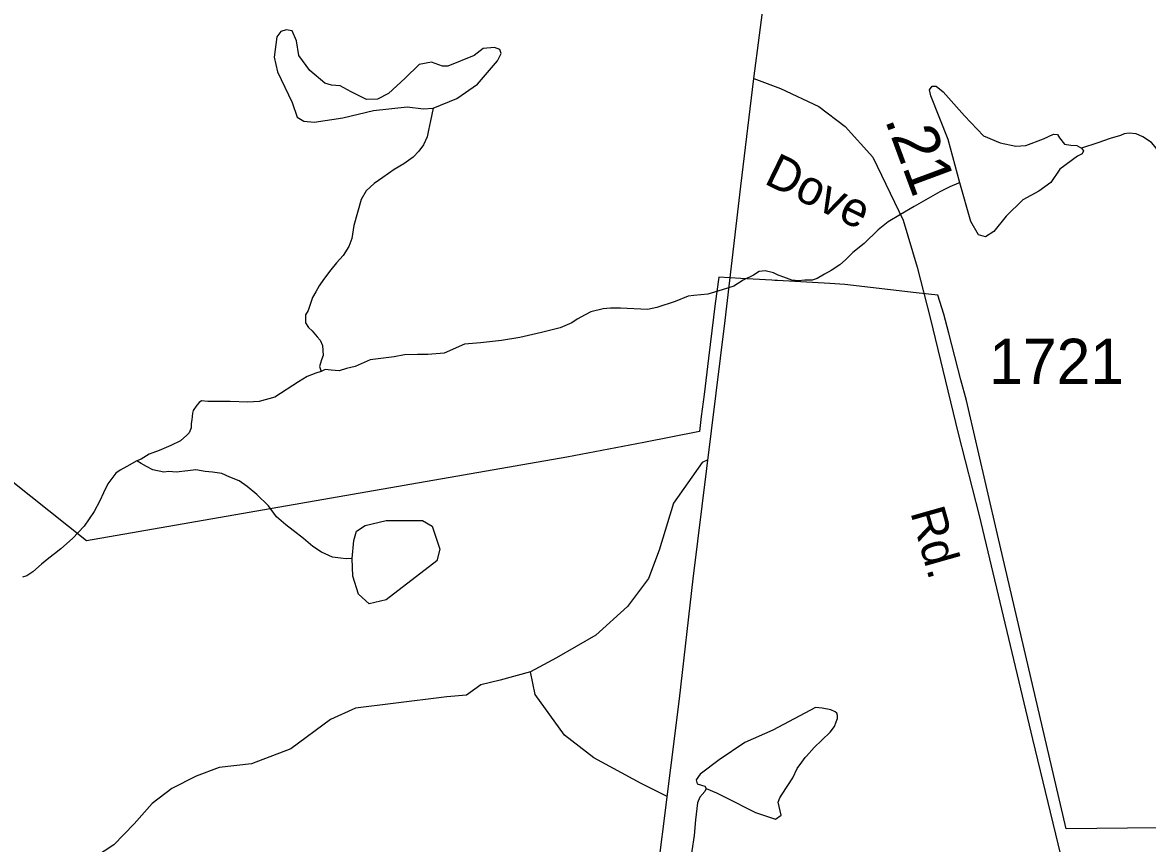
# Model space of a CAD drawing. Extents: x 2056842 to 2160602, y 826753 to 1016856.
# Drawn here: x 2090235 to 2093334, y 857702 to 859964 of the extents above; entities that cross this region are included whole.
import ezdxf

# ---------------------------------------------------------------- set-up
doc = ezdxf.new("R2010")
doc.units = 0
for name, color, linetype in [('Exist Boundary Political City Limit New', 7, 'Continuous'), ('Exist Hydrographic Creek Single Shore', 7, 'Continuous'), ('Exist Hydrographic Misc Water Feature', 7, 'Continuous'), ('Exist Road Non-System Type 51', 7, 'Continuous'), ('Exist Road Primary NC Attributed', 7, 'Continuous'), ('Exist Road Secondary Mileage Hundredths English Label', 7, 'Continuous'), ('Exist Road Secondary Type 51 Attributed', 7, 'Continuous'), ('Exist Road Secondary Type 51 Label', 7, 'Continuous'), ('Exist Road Secondary Type 51 Number Label', 7, 'Continuous'), ('Map Preparation Boundary City Limit Buffer Line', 7, 'Continuous')]:
    doc.layers.add(name, color=color, linetype=linetype)

msp = doc.modelspace()

# ---------------------------------------------------------------- linework, layer by layer
at = {"layer": 'Exist Boundary Political City Limit New'}
for points in [[(2091735, 858766.5), (2090411.6, 858536.4), (2090000, 858863), (2089992.9, 858868.9), (2089910.4, 858937), (2089833.6, 859000.2), (2089688.6, 859184.9), (2089636.1, 859251.8), (2089509.2, 859414.6), (2089471.8, 859460.8), (2089211, 860000)], [(2093363.8, 857745.3), (2093110.2, 857743), (2092921.1, 858553.7), (2092835.1, 858922.4), (2092820, 858979.9), (2092786.9, 859108.1), (2092772.6, 859160.4), (2092756.2, 859212.8), (2092696.5, 859219.6), (2092500, 859242.4), (2092459.1, 859244.8), (2092314.6, 859253.1), (2092307.8, 859253.5), (2092299.6, 859254), (2092213.6, 859259), (2092152.8, 859262.9), (2092143.6, 859189.6), (2092124.9, 859039.4), (2092112.4, 858939.7), (2092104.9, 858878.8)], [(2092104.9, 858878.8), (2092099.6, 858837.5), (2091946.8, 858807.5), (2091735, 858766.5)]]:
    msp.add_lwpolyline(points, dxfattribs=at)
at = {"layer": 'Exist Hydrographic Creek Single Shore'}
for points in [[(2091366.5, 859728.2), (2091359.2, 859693.4), (2091353.1, 859667.5), (2091349.4, 859649.4), (2091339.7, 859627.4), (2091327.2, 859609.3), (2091311.4, 859593.1), (2091285.4, 859575.1), (2091259.4, 859559.2), (2091227.8, 859536.8), (2091203.8, 859521), (2091181.6, 859500.8), (2091167.9, 859476.9), (2091157.6, 859440.7), (2091147.8, 859404.9), (2091142.3, 859368.8), (2091134.5, 859346.9), (2091118.5, 859322.5), (2091100.2, 859302.5), (2091084.6, 859282.6), (2091064.6, 859256.4), (2091052.7, 859238.4), (2091042.8, 859222.4), (2091034.4, 859206.2), (2091026.6, 859184.3), (2091022.5, 859170.3), (2091015.1, 859158.4), (2091015.1, 859148.3), (2091014.7, 859136.5), (2091022.9, 859124.3), (2091032.8, 859114.4), (2091047.1, 859098.4), (2091055.3, 859088.6), (2091061.5, 859074.3), (2091062.9, 859060.7), (2091063.1, 859046.4), (2091059, 859034.5), (2091053.5, 859016.3), (2091057.6, 859002.6)], [(2092817.1, 859522.9), (2092813.6, 859522), (2092789.4, 859511.9), (2092761.6, 859497.9), (2092723.4, 859475.7), (2092691.6, 859457.4), (2092653.9, 859435.5), (2092620.1, 859415.5), (2092592, 859393.3), (2092553.8, 859355.3), (2092522.3, 859330.9), (2092502.2, 859310.8), (2092486.4, 859297), (2092462.4, 859280.7), (2092444.1, 859270.9), (2092424.3, 859258.5), (2092410.5, 859254.5), (2092390.4, 859254.7), (2092372.4, 859252.6), (2092354.3, 859254.5), (2092332.2, 859262.3), (2092316.4, 859268.3), (2092304.1, 859274.2), (2092280.5, 859280.3), (2092264.3, 859278.2), (2092248.3, 859268.1), (2092220.4, 859254.1), (2092194.4, 859238.2), (2092162.6, 859228), (2092122.6, 859215.8), (2092084.7, 859211.8), (2092068.5, 859209.8), (2092032.6, 859195.3), (2091982.8, 859179.3), (2091956.7, 859173.2), (2091882.5, 859177), (2091854.4, 859176.8), (2091834.5, 859175), (2091800.5, 859166.8), (2091784.7, 859158.6), (2091762.8, 859146.5), (2091748.6, 859136.5), (2091716.6, 859122.7), (2091664.9, 859110.3), (2091604.7, 859096.2), (2091554.8, 859088), (2091497, 859081.7), (2091452.9, 859077.9), (2091396.9, 859053.5), (2091351.4, 859049.5), (2091323.3, 859049.2), (2091287, 859049), (2091259.4, 859043.1), (2091192.9, 859034.9), (2091151.3, 859016.8), (2091127.3, 859010.7), (2091107.2, 859004.5), (2091085.5, 859006.5), (2091069.1, 859008.6), (2091057.6, 859002.6)], [(2091057.6, 859002.6), (2091043.2, 858998.3), (2091019.4, 858988.6), (2090995.4, 858974.4), (2090929.8, 858932), (2090887.4, 858920.1), (2090855.6, 858918), (2090807.4, 858919.7), (2090771.7, 858919.8), (2090745.9, 858919.7), (2090727.9, 858921.6), (2090721.7, 858917.7), (2090715.8, 858909.6), (2090705.7, 858895.3), (2090703.9, 858887.5), (2090701.8, 858869.5), (2090699.6, 858859.3), (2090699.8, 858847.5), (2090694, 858833.4), (2090687.9, 858827.4), (2090670, 858811.4), (2090644.2, 858799.1), (2090612, 858784.9), (2090584.1, 858775), (2090562.2, 858760.8), (2090550.5, 858756.9)], [(2090550.5, 858756.9), (2090522.2, 858740.9), (2090504.3, 858730.6), (2090492, 858722.8), (2090470.5, 858692.8), (2090458.4, 858668.6), (2090448.4, 858646.6), (2090432.8, 858616.5), (2090404.9, 858576.6), (2090372.7, 858542.5), (2090340.9, 858514.4), (2090323.3, 858500.1), (2090307.3, 858488.3), (2090287.2, 858472.2), (2090263.2, 858450.3), (2090247.4, 858440.1), (2090235.1, 858435.9)]]:
    msp.add_lwpolyline(points, dxfattribs=at)
at = {"layer": 'Exist Hydrographic Misc Water Feature'}
for points in [[(2091366.5, 859728.2), (2091431.5, 859754.5), (2091488.2, 859794.1), (2091543.5, 859858.7), (2091554, 859878.4), (2091550.1, 859890.3), (2091535.6, 859895.6), (2091504, 859892.9), (2091478.9, 859873.2), (2091406.5, 859844.2), (2091392, 859844.2), (2091361.7, 859854.7), (2091327.4, 859848.1), (2091289.2, 859811.2), (2091243.1, 859769), (2091212.8, 859753.2), (2091182.5, 859751.9), (2091140.4, 859773), (2091110.1, 859790.1), (2091086.3, 859791.4), (2091067.9, 859796.7), (2091027.1, 859832.3), (2090996.8, 859873.2), (2090990.2, 859914), (2090978.3, 859941.7), (2090961.2, 859944.3), (2090946.7, 859939.1), (2090936.1, 859924.6), (2090928.2, 859869.2), (2090937.5, 859828.3), (2090978.3, 859744), (2090991.5, 859703.1), (2091009.9, 859692.6), (2091038.9, 859689.9), (2091118, 859701.8), (2091202.3, 859721.6), (2091294.5, 859732.1), (2091339.3, 859726.8), (2091366.5, 859728.2)], [(2092817.1, 859522.9), (2092785.1, 859641.5), (2092737, 859761.8), (2092733.2, 859778.3), (2092740.8, 859788.4), (2092752.2, 859788.4), (2092771.2, 859773.2), (2092829.5, 859707.3), (2092882.6, 859651.6), (2092928.2, 859632.6), (2092971.3, 859623.7), (2092999.1, 859625), (2093047.2, 859644), (2093075.1, 859656.7), (2093086.5, 859655.4), (2093091.6, 859646.5), (2093105.5, 859628.8), (2093123.2, 859626.3), (2093139.7, 859625), (2093152.5, 859618)], [(2093436.3, 859516), (2093405.4, 859533.8), (2093389.2, 859553.7), (2093377.3, 859573.8), (2093371.2, 859595.4), (2093365, 859607.7), (2093355, 859621.8), (2093345.1, 859633.4), (2093320.9, 859649.2), (2093303.1, 859657.2), (2093283.2, 859659.4), (2093269.3, 859657.1), (2093259.2, 859653.3), (2093231.1, 859645), (2093197.1, 859633.1), (2093152.5, 859618)], [(2093152.5, 859618), (2093157.4, 859611), (2093153.6, 859602.2), (2093140.9, 859595.8), (2093092.8, 859560.4), (2093067.5, 859523.6), (2093034.6, 859499.6), (2092990.3, 859475.5), (2092944.7, 859431.1), (2092910.5, 859388.1), (2092887.7, 859374.1), (2092868.7, 859379.2), (2092847.2, 859415.9), (2092817.1, 859522.9)], [(2091142.9, 858487), (2091126.7, 858486.6), (2091110.9, 858488.6), (2091089.2, 858490.7), (2091059.2, 858504.5), (2091034.6, 858520.5), (2091009, 858542.2), (2090980.7, 858564.3), (2090960.4, 858580.4), (2090934.8, 858602.1), (2090912.6, 858632.3), (2090880.4, 858663.9), (2090854.4, 858685.7), (2090832.4, 858701.6), (2090806.4, 858711.7), (2090784.2, 858721.5), (2090758.2, 858725.5), (2090738.5, 858727.6), (2090712.5, 858731.6), (2090690.3, 858729.3), (2090658.1, 858725.2), (2090638, 858727), (2090624.1, 858725.1), (2090594.2, 858731.3), (2090576.3, 858740.8), (2090562.4, 858749.1), (2090550.5, 858756.9)], [(2091142.9, 858487), (2091147.6, 858536.6), (2091155.5, 858562.9), (2091179.2, 858578.8), (2091237.2, 858591.9), (2091337.3, 858591.9), (2091363.7, 858576.1), (2091384.7, 858512.8), (2091376.8, 858481.2), (2091237.2, 858373.1), (2091189.8, 858362.6), (2091160.8, 858388.9), (2091145, 858439), (2091142.9, 858487)], [(2092118.5, 857853.8), (2092146.6, 857841.8), (2092170.6, 857830.1), (2092254.3, 857787.8), (2092309.6, 857769.3), (2092325.4, 857779.9), (2092316.8, 857816.5), (2092320.9, 857828.4), (2092328.1, 857837.9), (2092357, 857882.7), (2092368.7, 857908.9), (2092382.2, 857926.6), (2092390.6, 857938.8), (2092394.7, 857942.6), (2092416, 857967), (2092436.6, 857987), (2092460.1, 858009), (2092472, 858025), (2092476.3, 858037), (2092480, 858047), (2092480, 858055.1), (2092478.2, 858061.1), (2092474.1, 858064.9), (2092462, 858070.8), (2092438, 858074.8), (2092419.9, 858076.7), (2092301.7, 858014.5), (2092225.3, 857980.3), (2092154.2, 857932.8), (2092101.5, 857893.3), (2092090.9, 857877.4), (2092093.5, 857866.9), (2092114.4, 857859.7), (2092118.5, 857853.8)], [(2092118.5, 857853.8), (2092114.6, 857845.9), (2092100.9, 857829.7), (2092094.9, 857814), (2092089, 857767.8), (2092084.9, 857723.8), (2092079.1, 857681.7), (2092075.5, 857627.9), (2092061.7, 857583.7), (2092043.7, 857539.8), (2092023.8, 857501.8), (2092010, 857467.8), (2091991.8, 857437.6), (2091980.1, 857413.4), (2091976, 857401.5)]]:
    msp.add_lwpolyline(points, dxfattribs=at)
at = {"layer": 'Exist Road Non-System Type 51'}
for points in [[(2092122.8, 858758.9), (2092106.9, 858751.9), (2092028, 858639.7), (2091988.6, 858510.8), (2091959.5, 858431.9), (2091901.3, 858355), (2091814.1, 858276), (2091706.1, 858213.6), (2091634.4, 858175.2)], [(2091634.4, 858175.2), (2091551.3, 858152.3), (2091497.3, 858139.8), (2091457.9, 858110.7), (2091403.9, 858106.6), (2091256.4, 858087.9), (2091152.6, 858075.4), (2091084, 858044.2), (2090973.9, 857963.2), (2090865.9, 857921.6), (2090776.6, 857911.2), (2090713.3, 857887.3), (2090646.8, 857854.1), (2090592.8, 857812.5), (2090543, 857756.4), (2090486.9, 857698.2), (2090403.8, 857644.1), (2090349.8, 857598.4), (2090295.8, 857544.4), (2090258.4, 857469.5), (2090198.2, 857384.3)], [(2092011, 857831.3), (2091939.7, 857867.6), (2091808.9, 857938.2), (2091727.9, 858000.6), (2091646.9, 858112.8), (2091634.4, 858175.2)]]:
    msp.add_lwpolyline(points, dxfattribs=at)
at = {"layer": 'Exist Road Primary NC Attributed'}
for points in [[(2092249.2, 859809.6), (2092296.7, 860169.4), (2092334.1, 860493.7), (2092387, 860929.1), (2092432.7, 861303.2), (2092455.8, 861485.8)], [(2091255.4, 851735.3), (2091310.7, 852089.3), (2091463.3, 853439.2), (2091613.9, 854639.5), (2091758.2, 855835.6), (2091801.9, 856136.9), (2091910.9, 857004.6), (2091950.4, 857347.6), (2092044.9, 858101), (2092082.2, 858431.4), (2092170.5, 859143.2), (2092214.1, 859513.2), (2092249.2, 859809.6)]]:
    msp.add_lwpolyline(points, dxfattribs=at)
at = {"layer": 'Exist Road Secondary Type 51 Attributed'}
msp.add_lwpolyline([(2092249.2, 859809.6), (2092322.9, 859782.6), (2092428.8, 859732.7), (2092501.5, 859677.7), (2092577.3, 859593.5), (2092660.9, 859419.4), (2092699.3, 859290.6), (2092735.7, 859150.3), (2092812.5, 858832.3), (2092870.7, 858605.7), (2093017.1, 857989.5), (2093192.6, 857265.2), (2093244.5, 857069.9), (2093315.1, 856930.6), (2093407.6, 856819.4), (2093492.7, 856728), (2093679.6, 856572.1), (2093968.3, 856355.9), (2094328.7, 856078.5), (2094488.6, 855951.7), (2094613.2, 855835.3), (2094737.8, 855677.4)], dxfattribs=at)
at = {"layer": 'Map Preparation Boundary City Limit Buffer Line'}
for points in [[(2091735, 858766.5), (2090411.6, 858536.4), (2090000, 858863), (2089992.9, 858868.9), (2089910.4, 858937), (2089833.6, 859000.2), (2089688.6, 859184.9), (2089636.1, 859251.8), (2089509.2, 859414.6), (2089471.8, 859460.8), (2089211, 860000)], [(2093363.8, 857745.3), (2093110.2, 857743), (2092921.1, 858553.7), (2092835.1, 858922.4), (2092820, 858979.9), (2092786.9, 859108.1), (2092772.6, 859160.4), (2092756.2, 859212.8), (2092696.5, 859219.6), (2092500, 859242.4), (2092459.1, 859244.8), (2092314.6, 859253.1), (2092307.8, 859253.5), (2092299.6, 859254), (2092213.6, 859259), (2092152.8, 859262.9), (2092143.6, 859189.6), (2092124.9, 859039.4), (2092112.4, 858939.7), (2092104.9, 858878.8)], [(2092104.9, 858878.8), (2092099.6, 858837.5), (2091946.8, 858807.5), (2091735, 858766.5)]]:
    msp.add_lwpolyline(points, dxfattribs=at)

# ---------------------------------------------------------------- texts
at = {"layer": 'Exist Road Secondary Mileage Hundredths English Label'}
msp.add_text('.21', height=125, rotation=290.3599, dxfattribs=at).set_placement((2092609.6, 859696.7))
at = {"layer": 'Exist Road Secondary Type 51 Label'}
for s, rotation, p in [('Dove', 334.024, (2092274.7, 859521.9)), ('Rd.', 285.846, (2092680.3, 858614.9))]:
    msp.add_text(s, height=95, rotation=rotation, dxfattribs=at).set_placement(p)
at = {"layer": 'Exist Road Secondary Type 51 Number Label'}
msp.add_text('1721', height=125, dxfattribs=at).set_placement((2092897.6, 858968))

doc.saveas('drawing.dxf')
